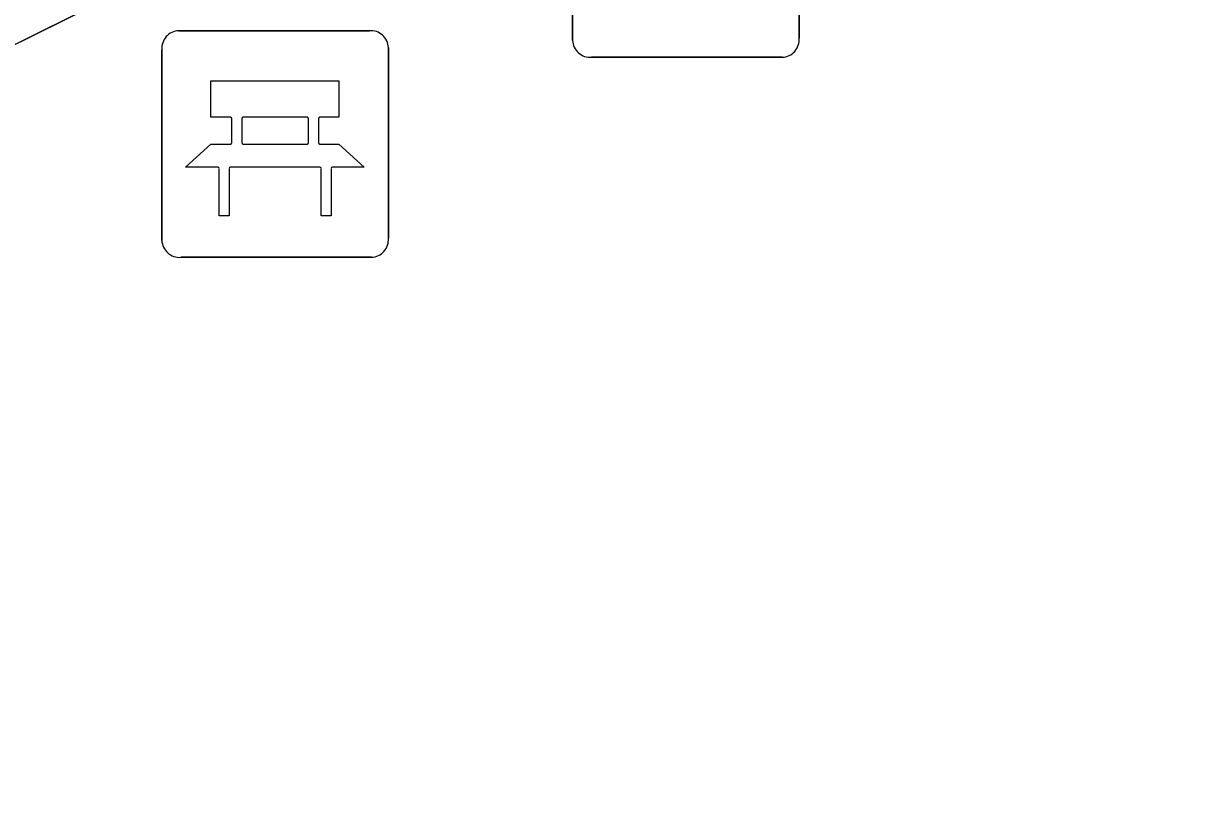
# Model space of a CAD drawing. Extents: x 160455 to 162082, y 388339 to 389736.
# Drawn here: x 160975.65 to 160980.76, y 388888.3 to 388891.75 of the extents above; entities that cross this region are included whole.
import ezdxf

# ---------------------------------------------------------------- set-up
doc = ezdxf.new("R2010")
doc.units = 0
for name, color, linetype in [('IMGEO_Bank', 7, 'Continuous'), ('IMGEO_Voetgangersgebied_open', 7, 'Continuous'), ('IMGEO_Voetpad_open', 7, 'Continuous')]:
    doc.layers.add(name, color=color, linetype=linetype)

msp = doc.modelspace()

# ---------------------------------------------------------------- linework, layer by layer
at = {"layer": 'IMGEO_Bank'}
for p, q in [((160978.0725, 388891.6729), (160978.0725, 388892.5138)), ((160978.0725, 388892.5138), (160978.0725, 388891.6729)), ((160979.0715, 388892.5231), (160979.0715, 388891.6822)), ((160979.0715, 388891.6822), (160979.0715, 388892.5231)), ((160976.3359, 388891.7155), (160977.1768, 388891.7155)), ((160977.1768, 388891.7155), (160976.3359, 388891.7155)), ((160976.2615, 388890.7909), (160976.2615, 388891.6318)), ((160976.2615, 388891.6318), (160976.2615, 388890.7909)), ((160977.2605, 388891.6411), (160977.2605, 388890.8002)), ((160977.2605, 388890.8002), (160977.2605, 388891.6411)), ((160978.9971, 388891.5985), (160978.1562, 388891.5985)), ((160978.1562, 388891.5985), (160978.9971, 388891.5985)), ((160976.5701, 388891.2224), (160976.5701, 388891.3276)), ((160976.6137, 388891.3276), (160976.6137, 388891.2224)), ((160976.902, 388891.334), (160976.62, 388891.334)), ((160976.9083, 388891.2224), (160976.9083, 388891.3276)), ((160976.9519, 388891.3276), (160976.9519, 388891.2224)), ((160976.62, 388891.216), (160976.902, 388891.216)), ((160976.9578, 388891.1137), (160976.5647, 388891.1137)), ((160977.1861, 388890.7165), (160976.3452, 388890.7165)), ((160976.3452, 388890.7165), (160977.1861, 388890.7165))]:
    msp.add_line(p, q, dxfattribs=at)
for points in [[(160976.5637, 388891.334), (160976.4776, 388891.334), (160976.4776, 388891.495), (160977.0415, 388891.495), (160977.0415, 388891.334), (160976.9583, 388891.334)], [(160976.5084, 388891.1137), (160976.366, 388891.1137), (160976.4776, 388891.216), (160976.5637, 388891.216)], [(160976.9583, 388891.216), (160977.0415, 388891.216), (160977.1531, 388891.1137), (160977.0141, 388891.1137)], [(160976.5584, 388891.1073), (160976.5584, 388890.8998), (160976.5148, 388890.8998), (160976.5148, 388891.1073)], [(160977.0077, 388891.1073), (160977.0077, 388890.8998), (160976.9641, 388890.8998), (160976.9641, 388891.1073)]]:
    msp.add_lwpolyline(points, dxfattribs=at)
for centre, radius, start, end in [((160976.3392, 388891.6376), 0.0779, 92.4484, 184.2845), ((160976.3392, 388891.6376), 0.0779, 92.4484, 184.2845), ((160977.1826, 388891.6378), 0.0779, 2.4484, 94.2845), ((160977.1826, 388891.6378), 0.0779, 2.4484, 94.2845), ((160978.1504, 388891.6762), 0.0779, 182.4484, 274.2845), ((160978.1504, 388891.6762), 0.0779, 182.4484, 274.2845), ((160978.9938, 388891.6764), 0.0779, 272.4484, 4.2845), ((160978.9938, 388891.6764), 0.0779, 272.4484, 4.2845), ((160976.5634, 388891.3273), 0.00671, 2.8957, 87.1043), ((160976.6204, 388891.3273), 0.00671, 92.8957, 177.1043), ((160976.9016, 388891.3273), 0.00671, 2.8957, 87.1043), ((160976.9586, 388891.3273), 0.00671, 92.8957, 177.1043), ((160976.5634, 388891.2227), 0.00671, 272.8957, 357.1043), ((160976.6204, 388891.2227), 0.00671, 182.8957, 267.1043), ((160976.9016, 388891.2227), 0.00671, 272.8957, 357.1043), ((160976.9586, 388891.2227), 0.00671, 182.8957, 267.1043), ((160976.5081, 388891.107), 0.00671, 2.8957, 87.1043), ((160976.5651, 388891.107), 0.00671, 92.8957, 177.1043), ((160976.9574, 388891.107), 0.00671, 2.8957, 87.1043), ((160977.0144, 388891.107), 0.00671, 92.8957, 177.1043), ((160977.1828, 388890.7944), 0.0779, 272.4484, 4.2845), ((160977.1828, 388890.7944), 0.0779, 272.4484, 4.2845), ((160976.3394, 388890.7942), 0.0779, 182.4484, 274.2845), ((160976.3394, 388890.7942), 0.0779, 182.4484, 274.2845)]:
    msp.add_arc(centre, radius, start, end, dxfattribs=at)
at = {"layer": 'IMGEO_Voetgangersgebied_open'}
msp.add_lwpolyline([(160985.389, 388896.441), (160979.97, 388893.785), (160977.814, 388892.744), (160972.138, 388889.936), (160971.873, 388889.782), (160969.073, 388888.445), (160980.908, 388864.123), (160982.346, 388861.167), (160994.337, 388836.526), (160997.234, 388837.924), (160996.664, 388839.11), (160997.643, 388839.579), (160998.212, 388838.394), (160998.437, 388838.503), (160994.388, 388846.828), (160993.231, 388849.232), (161017.024, 388860.849)], dxfattribs=at)
at = {"layer": 'IMGEO_Voetpad_open'}
msp.add_lwpolyline([(160971.873, 388889.782), (160972.138, 388889.936), (160977.814, 388892.744), (160979.97, 388893.785), (160979.521, 388894.789), (160971.965, 388891.089), (160971.404, 388890.799)], close=True, dxfattribs=at)

doc.saveas('drawing.dxf')
